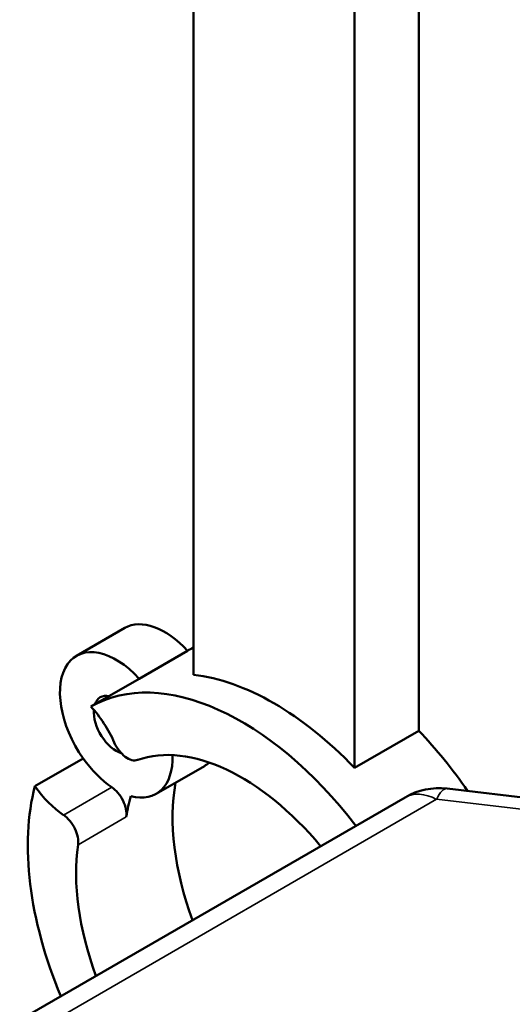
# Model space of a CAD drawing. Header units: millimetres. Extents: x 0 to 6049, y -120 to 1682.
# Tile 267 of 656: x 1977 to 1987, y 838 to 860. Entities that reach past the tile are written whole.
import ezdxf

# ---------------------------------------------------------------- set-up
doc = ezdxf.new("R2010")
doc.units = ezdxf.units.MM
doc.header["$LTSCALE"] = 2
doc.layers.add('Sichtbar (ISO)', color=7, linetype='Continuous', lineweight=50)
doc.layers.add('Sichtbar schmal (ISO)', color=7, linetype='Continuous', lineweight=35)

msp = doc.modelspace()

# ---------------------------------------------------------------- linework, layer by layer
at = {"layer": 'Sichtbar (ISO)'}
for p, q in [((1980.489, 845.692), (1980.489, 874.634)), ((1984.024, 873.83), (1984.024, 843.651)), ((1985.439, 873.862), (1985.439, 844.467)), ((1978.978, 846.722), (1977.917, 846.11)), ((1979.295, 845.609), (1980.356, 846.221)), ((1978.235, 844.996), (1979.295, 845.609)), ((1984.024, 843.651), (1985.439, 844.467)), ((1977.004, 843.246), (1978.065, 843.858)), ((1980.728, 843.691), (1979.667, 843.079)), ((1993.236, 842.36), (1986.06, 843.194)), ((1985.137, 843.003), (1976.702, 838.133))]:
    msp.add_line(p, q, dxfattribs=at)
msp.add_arc((1985.887, 841.704), 1.5, 83.3643, 120, dxfattribs=at)
for centre, major_axis, start_param, end_param in [((1979.853, 845.206), (-0.875, 1.516), 5.078853, 6.283185), ((1978.792, 844.594), (-0.875, 1.516), 5.078853, 8.011117), ((1983.671, 840.456), (-3.325, 5.759), 6.241048, 6.280183), ((1981.55, 839.232), (-3.325, 5.759), 4.935746, 6.280183), ((1982.257, 839.64), (-3.325, 5.759), 5.112377, 5.883198), ((1978.792, 844.594), (-0.35, 0.606), 5.822595, 6.743776), ((1977.731, 843.982), (-0.875, 1.516), 4.53149, 5.078853), ((1978.792, 844.594), (0.35, -0.606), 3.847894, 5.724529), ((1983.671, 840.456), (-3.325, 5.759), 4.848868, 5.112377), ((1979.04, 844.27), (0.25, -0.433), 4.53149, 6.176888), ((1981.55, 839.232), (-2.575, 4.46), 5.00246, 6.176888), ((1978.792, 844.594), (0.875, -1.516), 5.758823, 7.103765), ((1978.792, 844.594), (-0.875, 1.516), 1.727932, 2.275295), ((1979.853, 845.206), (0.875, -1.516), 0, 0.128602), ((1981.55, 839.232), (-3.325, 5.759), 0.526601, 1.34744), ((1977.731, 843.982), (0.875, -1.516), 4.869525, 5.416887), ((1983.671, 840.456), (-2.575, 4.46), 0.59224, 1.280726), ((1978.663, 842.837), (-0.25, 0.433), 3.771489, 5.416887), ((1982.61, 839.844), (2.575, -4.46), 3.646234, 3.771489), ((1977.603, 842.225), (0.25, -0.433), 0.629896, 2.275295), ((1981.55, 839.232), (2.575, -4.46), 3.771489, 4.422319)]:
    msp.add_ellipse(centre, major_axis=major_axis, ratio=0.57735, start_param=start_param, end_param=end_param, dxfattribs=at)
at = {"layer": 'Sichtbar schmal (ISO)'}
for p, q in [((1977.631, 842.615), (1978.692, 843.228)), ((1985.831, 842.96), (1977.396, 838.09)), ((1993.007, 842.125), (1985.831, 842.96)), ((1977.952, 841.96), (1979.013, 842.572))]:
    msp.add_line(p, q, dxfattribs=at)
for major_axis, ratio, start_param, end_param in [((-0.75, 1.299), 0.57735, 5.550147, 6.283185), ((0.173, 1.49), 0.237284, 0, 0.597292)]:
    msp.add_ellipse((1985.887, 841.704), major_axis=major_axis, ratio=ratio, start_param=start_param, end_param=end_param, dxfattribs=at)

doc.saveas('drawing.dxf')
